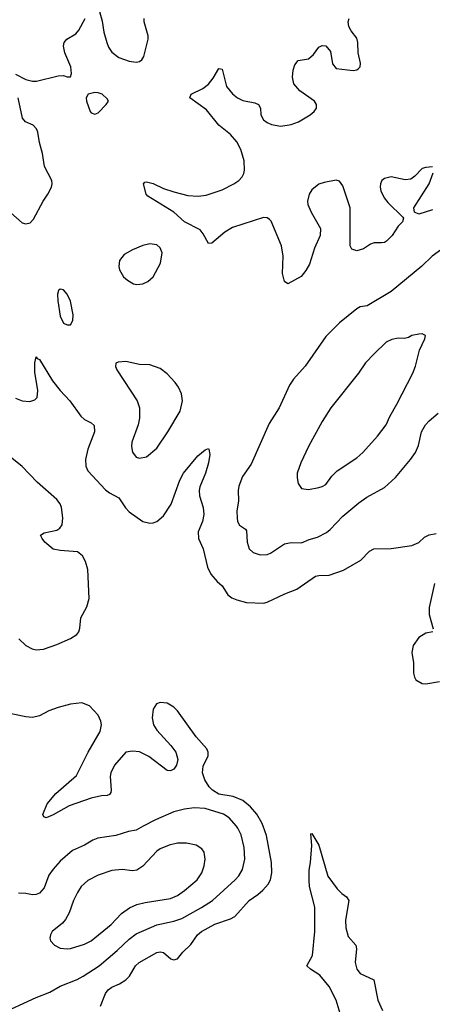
# Model space of a CAD drawing. Header units: inches. Extents: x 1449094 to 1618372, y 389908 to 534307.
# Tile 427 of 494: x 1575695 to 1578088, y 488967 to 494683. Entities that reach past the tile are written whole.
import ezdxf

# ---------------------------------------------------------------- set-up
doc = ezdxf.new("R2010")
doc.units = ezdxf.units.IN
doc.header["$MEASUREMENT"] = 0
doc.layers.add('B5478', color=7, linetype='Continuous')
doc.layers.add('B5479', color=7, linetype='Continuous')

msp = doc.modelspace()

# ---------------------------------------------------------------- linework, layer by layer
at = {"layer": 'B5478', "color": 5}
for points, elevation in [([(1575570, 488906), (1575790, 489006.5), (1575870, 489036.8), (1575930, 489071.9), (1576027.6, 489110), (1576063.5, 489130), (1576156.4, 489190), (1576261.1, 489278.9), (1576330, 489345.5), (1576370, 489376), (1576490, 489427.8), (1576590, 489450.1), (1576635.1, 489464.9), (1576750, 489528.2), (1576812.7, 489570), (1576945.1, 489690), (1576966.7, 489713.3), (1576987.8, 489750), (1577001.8, 489810), (1576996.9, 489876.9), (1576980.3, 489950), (1576961.1, 489990), (1576952.4, 490000)], 540), ([(1576411.9, 490000), (1576370, 489977.3), (1576326.8, 489970), (1576253.1, 489946.9), (1576148.5, 489931.5), (1576119.7, 489920.3), (1576070, 489889.8), (1576001.2, 489858.8), (1575930, 489797.3), (1575888.4, 489751.6), (1575863.5, 489716.5), (1575836.4, 489643.6), (1575810, 489611.2), (1575790, 489603.5), (1575770, 489602.7), (1575730, 489610.9), (1575688, 489612)], 540), ([(1576163.8, 488956.2), (1576193.1, 489030), (1576207.7, 489050), (1576230, 489066.2), (1576274.8, 489085.2), (1576311.4, 489108.6), (1576331.1, 489130), (1576367.6, 489190), (1576387.1, 489210), (1576490, 489267.5), (1576510, 489271), (1576530, 489266.5), (1576571.3, 489230), (1576590, 489224.4), (1576610, 489230.6), (1576640.7, 489270), (1576686.7, 489313.3), (1576726, 489370), (1576748.8, 489390), (1576827.8, 489432.2), (1576918, 489462), (1576943.6, 489476.4), (1577025.1, 489570), (1577075.9, 489604.1), (1577105.1, 489630), (1577135.3, 489664.7), (1577149.8, 489690.2), (1577157.8, 489730), (1577154.8, 489790), (1577126.9, 489946.9), (1577107.3, 490000)], 520), ([(1577554.1, 488914.1), (1577530, 488991.1), (1577490, 489069.7), (1577435.1, 489135.1), (1577380.9, 489170), (1577360.9, 489190), (1577393.7, 489250), (1577406, 489390), (1577406.7, 489530), (1577376.5, 489650), (1577373, 489687), (1577374.5, 489745.5), (1577382.2, 489790), (1577388.9, 489888.9), (1577383.7, 489956.3), (1577390, 489958.8), (1577430, 489891), (1577482, 489710), (1577536.7, 489636.7), (1577562.8, 489610), (1577590.4, 489590.4), (1577603.8, 489570), (1577585.1, 489454.9), (1577586.6, 489410), (1577601, 489361), (1577645.3, 489310), (1577648, 489288), (1577639.8, 489210), (1577650.2, 489170), (1577670, 489144.7), (1577749.1, 489109.1), (1577771.4, 488990), (1577798.8, 488930)], 480)]:
    msp.add_lwpolyline(points, dxfattribs=dict(at, elevation=elevation))
at = {"layer": 'B5478', "color": 5, "elevation": 560}
msp.add_lwpolyline([(1576663.1, 489903.1), (1576610, 489901.2), (1576562.8, 489890), (1576510.6, 489870), (1576490, 489855.4), (1576410, 489768.4), (1576375.4, 489744.6), (1576350, 489742), (1576290, 489748.6), (1576230, 489743.1), (1576150, 489717.3), (1576090, 489685.7), (1576051.7, 489650), (1576030, 489616.2), (1576007.9, 489570), (1575982.4, 489497.6), (1575961.2, 489458.8), (1575942.9, 489437.1), (1575884, 489390), (1575874, 489370), (1575870.8, 489350), (1575874.4, 489334.4), (1575896, 489310), (1575930, 489293.4), (1575970, 489288.5), (1575990, 489290.4), (1576070, 489316.1), (1576110, 489335.5), (1576225.7, 489430), (1576285.8, 489494.2), (1576332.9, 489527.1), (1576374.7, 489545.3), (1576422, 489558), (1576570, 489581.4), (1576610, 489598.9), (1576650, 489626.4), (1576724, 489690), (1576750.9, 489730), (1576764.4, 489770), (1576771.1, 489810), (1576764.2, 489850), (1576751.6, 489870), (1576719, 489890)], close=True, dxfattribs=at)
at = {"layer": 'B5479', "color": 5}
for points, elevation in [([(1575670, 494367.3), (1575730, 494336.4), (1575770, 494326), (1575793.4, 494326.6), (1575917.3, 494357.3), (1575950, 494358.8), (1575970, 494351.3), (1575990, 494352), (1575996, 494370), (1575992.3, 494410), (1575956, 494490), (1575949, 494530), (1575953.2, 494550), (1575969, 494570), (1576020.1, 494599.9), (1576038.5, 494621.5), (1576075.6, 494690)], 540), ([(1576157.6, 494730), (1576174.2, 494674.2), (1576183.6, 494610), (1576199.6, 494550), (1576210, 494523), (1576230, 494494.4), (1576270, 494463.1), (1576330, 494441.3), (1576370, 494436.3), (1576390, 494440.7), (1576404, 494450), (1576416, 494470), (1576439.7, 494570), (1576440.5, 494590), (1576416.9, 494670), (1576417.6, 494690)], 540), ([(1578088.4, 493828.4), (1578050, 493825.2), (1578030, 493818), (1577986, 493774), (1577962.8, 493757.2), (1577930, 493753), (1577850, 493769.7), (1577810, 493761.6), (1577795.5, 493750), (1577787.2, 493730), (1577786.3, 493710), (1577790.3, 493690), (1577809.2, 493649.2), (1577830, 493622), (1577917.3, 493537.3), (1577921, 493530), (1577916, 493510), (1577890, 493484), (1577855.5, 493430), (1577822.5, 493397.5), (1577810, 493389.7), (1577793, 493387), (1577750, 493388), (1577730, 493380.5), (1577690, 493353.3), (1577650, 493340.5), (1577621.2, 493350), (1577611.8, 493370), (1577611.8, 493590), (1577570, 493718), (1577550, 493745.6), (1577530, 493751.1), (1577461.5, 493738.5), (1577430, 493727.6), (1577390, 493694.5), (1577374, 493670), (1577364.9, 493630), (1577366.7, 493610), (1577384.8, 493564.8), (1577440.5, 493470), (1577437.1, 493430), (1577404.4, 493355.6), (1577375.8, 493264.2), (1577353.8, 493226.2), (1577327.2, 493192.8), (1577250, 493149.3), (1577230, 493162), (1577219.7, 493210), (1577224, 493310), (1577213.3, 493370), (1577152.6, 493512.6), (1577143.6, 493523.6), (1577130, 493532.3), (1577110, 493534.5), (1576930, 493476.4), (1576884.4, 493450), (1576810, 493386), (1576790, 493384), (1576759.6, 493439.6), (1576742, 493462), (1576650, 493509.8), (1576590, 493565.8), (1576439.1, 493659.1), (1576429.3, 493670), (1576413.2, 493730), (1576420.7, 493739.3), (1576430, 493742), (1576470, 493731.5), (1576530, 493703.6), (1576590, 493683.1), (1576670, 493661.3), (1576730, 493657.8), (1576775.7, 493664.3), (1576870, 493694.2), (1576936.9, 493730), (1576965.6, 493750), (1576984.7, 493770), (1576995.4, 493790), (1576999.7, 493810), (1576997, 493863), (1576978.3, 493930), (1576953.9, 493974), (1576917, 494017), (1576850, 494071.1), (1576779.3, 494159.3), (1576681.2, 494230), (1576689.2, 494250), (1576757.5, 494282.5), (1576790, 494308), (1576817.2, 494342.8), (1576850, 494398.8), (1576870, 494394.8), (1576895.4, 494295.4), (1576930, 494252.8), (1576957.6, 494230), (1576990, 494212.8), (1577059.4, 494199.4), (1577080.7, 494190), (1577092.4, 494170), (1577094, 494130), (1577110, 494102.4), (1577130, 494086), (1577155.3, 494075.3), (1577210, 494065.4), (1577270, 494075), (1577311.5, 494090), (1577379.7, 494130), (1577403, 494150), (1577415.8, 494170), (1577416.3, 494190), (1577404.2, 494210), (1577320.7, 494270), (1577285.4, 494310), (1577277.2, 494350), (1577281, 494390), (1577290, 494420.7), (1577310, 494446), (1577370, 494456.5), (1577399.3, 494480.7), (1577430, 494523), (1577450, 494532.4), (1577470, 494530.4), (1577497.6, 494497.6), (1577510, 494426), (1577530, 494399.1), (1577630, 494388.4), (1577650, 494390.8), (1577660.9, 494399.1), (1577669.2, 494410), (1577672.3, 494430), (1577658.4, 494490), (1577656.9, 494550), (1577650, 494576), (1577617.5, 494617.5), (1577604, 494644), (1577600.5, 494670), (1577605.1, 494690)], 520), ([(1575611.1, 493591.1), (1575710, 493503.8), (1575730, 493497.1), (1575755.6, 493504.4), (1575775.2, 493524.8), (1575831.6, 493630), (1575858.7, 493670), (1575879.6, 493710), (1575883.6, 493730), (1575880.7, 493750), (1575839.5, 493830), (1575826.8, 493906.8), (1575809.2, 493970), (1575801.2, 494030), (1575793.2, 494050), (1575774, 494070), (1575729.5, 494089.5), (1575711.9, 494111.9), (1575686, 494230)], 540), ([(1578090, 493579.5), (1578010, 493554), (1577984.8, 493564.8), (1577980.9, 493590), (1578070, 493730.8), (1578093.2, 493793.2)], 520), ([(1578170, 493370.9), (1578086.7, 493310), (1578028.1, 493251.9), (1577850, 493104.2), (1577710, 493021.3), (1577670, 493015.1), (1577650, 493004.5), (1577550, 492923.5), (1577470, 492843.6), (1577350, 492671.8), (1577283.4, 492596.6), (1577259.4, 492560.6), (1577199.5, 492430), (1577141.4, 492338.6), (1577036.8, 492103.2), (1576986.7, 492030), (1576966.2, 491973.8), (1576962.6, 491950), (1576964.6, 491890), (1576955.2, 491830), (1576955.5, 491790), (1576959.1, 491770), (1576970, 491748.2), (1577004.4, 491724.4), (1577010, 491714.8), (1577014.5, 491650), (1577026.5, 491610), (1577050, 491588.9), (1577090, 491575.2), (1577130, 491578.3), (1577150, 491586), (1577230, 491640.3), (1577270, 491647.6), (1577330, 491644.9), (1577374.9, 491665.1), (1577422.1, 491677.9), (1577473.9, 491706.1), (1577496.5, 491723.5), (1577570, 491800.8), (1577662.1, 491877.9), (1577709.1, 491910.9), (1577810, 491966), (1577874.9, 492025.1), (1577962, 492130), (1577989.7, 492170), (1578007.1, 492210), (1578026.2, 492290), (1578048.4, 492330), (1578070, 492354.9), (1578121.4, 492398.6)], 540), ([(1575670, 492485.5), (1575710, 492470.5), (1575753.4, 492466.6), (1575783.3, 492476.7), (1575797, 492490), (1575800.5, 492530), (1575782.7, 492637.3), (1575782.4, 492690), (1575790, 492724.7), (1575796.3, 492716.3), (1575810, 492710.6), (1575886.2, 492586.2), (1575930, 492530.3), (1575986.3, 492470), (1576050, 492380.7), (1576070, 492362), (1576110, 492343), (1576126.6, 492326.6), (1576128.7, 492290), (1576090.8, 492189.2), (1576076.8, 492130), (1576078.8, 492090), (1576090, 492063.7), (1576192.6, 491952.6), (1576215.4, 491935.4), (1576270, 491907.4), (1576308.8, 491848.8), (1576330, 491826.3), (1576410, 491770.3), (1576450, 491759.5), (1576470, 491761.1), (1576490.8, 491769.2), (1576530, 491802.4), (1576574, 491870), (1576623.5, 492010), (1576644.7, 492050), (1576727.8, 492150), (1576770, 492184.9), (1576790, 492192.7), (1576793, 492190), (1576798, 492158), (1576790.2, 492109.8), (1576773.1, 492050), (1576739.7, 491970), (1576735.4, 491950), (1576738.6, 491918.6), (1576758.6, 491850), (1576763.2, 491810), (1576754.7, 491770), (1576730.2, 491710), (1576731.3, 491670), (1576758.6, 491610), (1576783.7, 491503.7), (1576804, 491464), (1576840.7, 491420.7), (1576870, 491395.5), (1576903.1, 491343.1), (1576926.3, 491326.3), (1576954.4, 491314.4), (1577010, 491299.5), (1577110, 491294.9), (1577130, 491300.5), (1577233.2, 491350), (1577302.7, 491377.3), (1577410, 491451.7), (1577430, 491456.9), (1577490, 491458.3), (1577573.4, 491486.6), (1577674.2, 491545.8), (1577723.5, 491596.5), (1577749.2, 491610), (1577850, 491612), (1577970, 491630.6), (1578010, 491648.2), (1578042.2, 491677.7), (1578070, 491692.7), (1578110, 491699.1)], 520), ([(1575690, 491088.4), (1575730.4, 491050), (1575767.7, 491030), (1575790, 491024.7), (1575832.3, 491027.7), (1575910, 491055.2), (1575989.3, 491090), (1576025.9, 491114.1), (1576037.6, 491130), (1576043.6, 491150), (1576049.6, 491210), (1576085, 491275), (1576097.2, 491322.8), (1576091.1, 491490), (1576077.4, 491537.4), (1576059.3, 491570), (1576030, 491593.6), (1575930, 491600.3), (1575889.8, 491609.8), (1575841.6, 491650), (1575825.1, 491670), (1575816, 491690), (1575836.9, 491703.1), (1575910, 491720.2), (1575928.8, 491731.2), (1575941.7, 491750), (1575945.6, 491790), (1575937.6, 491850), (1575930, 491871.6), (1575910, 491898), (1575797, 491997), (1575709.5, 492089.5), (1575650, 492137)], 520), ([(1578101.1, 491410), (1578069, 491270), (1578069.2, 491229.2), (1578094, 491146)], 520), ([(1578090.3, 491129.7), (1578050, 491120.4), (1578010, 491096.9), (1577976.9, 491050), (1577969.3, 491010), (1577978.2, 490950), (1577979.5, 490890), (1577985.4, 490865.4), (1577993.4, 490850), (1578030, 490828.4), (1578050, 490826.4), (1578130, 490840.9)], 520), ([(1577107.3, 490000), (1577099.9, 490019.9), (1577071.4, 490070), (1577034, 490114), (1576989.5, 490149.5), (1576933.4, 490173.4), (1576850, 490186.6), (1576812.8, 490210), (1576793.2, 490230), (1576769, 490270), (1576755.6, 490310), (1576759.7, 490350), (1576787.3, 490410), (1576787.6, 490430), (1576780.7, 490450), (1576719.2, 490519.2), (1576611.1, 490670), (1576590, 490690.9), (1576550, 490715.6), (1576510, 490719.7), (1576489.3, 490710.7), (1576470, 490679.3), (1576463.2, 490630), (1576471.4, 490590), (1576490, 490557.6), (1576572.2, 490470), (1576601.3, 490430), (1576612.5, 490387.5), (1576605.1, 490354.9), (1576590, 490332.7), (1576570, 490322), (1576550, 490324.5), (1576444.5, 490404.5), (1576390, 490431.6), (1576350, 490436.8), (1576310.2, 490429.8), (1576245.9, 490354.1), (1576223.6, 490310), (1576220.7, 490290), (1576225.3, 490210), (1576224.1, 490195.9), (1576216.2, 490183.8), (1576202, 490178), (1576170, 490176.3), (1576110, 490164), (1575981.2, 490118.8), (1575890, 490066.3), (1575849.4, 490049.4), (1575834.6, 490054.6), (1575829.4, 490069.4), (1575854, 490130), (1575904.7, 490190), (1576024.1, 490295.9), (1576091.7, 490430), (1576162.2, 490550), (1576169.7, 490589.7), (1576166.6, 490610), (1576150, 490646), (1576100.1, 490700.1), (1576055.9, 490715.9), (1575990, 490709.8), (1575918, 490690), (1575864.9, 490670), (1575810, 490641), (1575770, 490632.1), (1575730, 490636.1), (1575590, 490664.8)], 520), ([(1576952.4, 490000), (1576910, 490048.8), (1576876.3, 490070), (1576770, 490103.8), (1576707.5, 490107.5), (1576650, 490099.8), (1576590, 490084.2), (1576482, 490038), (1576411.9, 490000)], 540)]:
    msp.add_lwpolyline(points, dxfattribs=dict(at, elevation=elevation))
for points, elevation in [([(1576130, 494260.9), (1576092, 494250), (1576081, 494230), (1576082.8, 494210), (1576103, 494150), (1576110, 494142), (1576130, 494134), (1576150, 494142), (1576197.2, 494190), (1576209.2, 494210), (1576203.2, 494223.2), (1576174, 494250), (1576150, 494258)], 540), ([(1576450, 493382), (1576410, 493371.6), (1576350, 493347.3), (1576300.7, 493319.3), (1576274.6, 493285.4), (1576270.5, 493250), (1576274.9, 493230), (1576298, 493190), (1576320.7, 493170), (1576356, 493150), (1576374.9, 493145.1), (1576410, 493148.7), (1576438, 493162), (1576469.6, 493190), (1576511.3, 493270), (1576520.7, 493330), (1576510, 493359), (1576490, 493375.1)], 540), ([(1575930, 493119), (1575921, 493110), (1575914.8, 493090), (1575916.3, 493050), (1575930, 492962), (1575950, 492921), (1575970, 492911), (1575990, 492912), (1576004, 492936), (1576006, 492970), (1575990, 493048), (1575970, 493088.7), (1575950, 493114)], 540), ([(1578030, 492859), (1578010, 492857.2), (1577970, 492848.7), (1577950, 492837.2), (1577927.1, 492832.9), (1577890, 492834), (1577854.2, 492825.8), (1577820.7, 492810), (1577750, 492743.7), (1577700.5, 492690), (1577660.5, 492630), (1577500.4, 492430), (1577450, 492349.2), (1577370, 492205.2), (1577326, 492110), (1577304.9, 492050), (1577303.5, 492023.5), (1577310.9, 491990.9), (1577330, 491962), (1577370, 491956), (1577430, 491966.4), (1577450, 491972.4), (1577470, 491985.3), (1577506.3, 492033.7), (1577535.8, 492064.2), (1577650, 492139.5), (1577685.6, 492170), (1577770, 492264.9), (1577819.6, 492330), (1577841, 492379), (1577882.4, 492450), (1577974.3, 492630), (1577990, 492671.3), (1578014.8, 492765.2), (1578044, 492830), (1578048, 492850)], 560), ([(1576310, 492699), (1576265.4, 492694.6), (1576252, 492688), (1576251.3, 492670), (1576258.8, 492650), (1576377.1, 492470), (1576390.4, 492430), (1576390.4, 492370), (1576381.3, 492330), (1576346, 492230), (1576344.1, 492204.1), (1576350, 492172), (1576370, 492144), (1576390, 492136.3), (1576430, 492145.5), (1576490, 492195.5), (1576554, 492290), (1576626.6, 492410), (1576639.7, 492470), (1576632.6, 492510), (1576615.8, 492550), (1576597, 492577), (1576550, 492627), (1576510, 492657), (1576450, 492679.5), (1576390, 492680.9)], 540)]:
    msp.add_lwpolyline(points, close=True, dxfattribs=dict(at, elevation=elevation))

doc.saveas('drawing.dxf')
